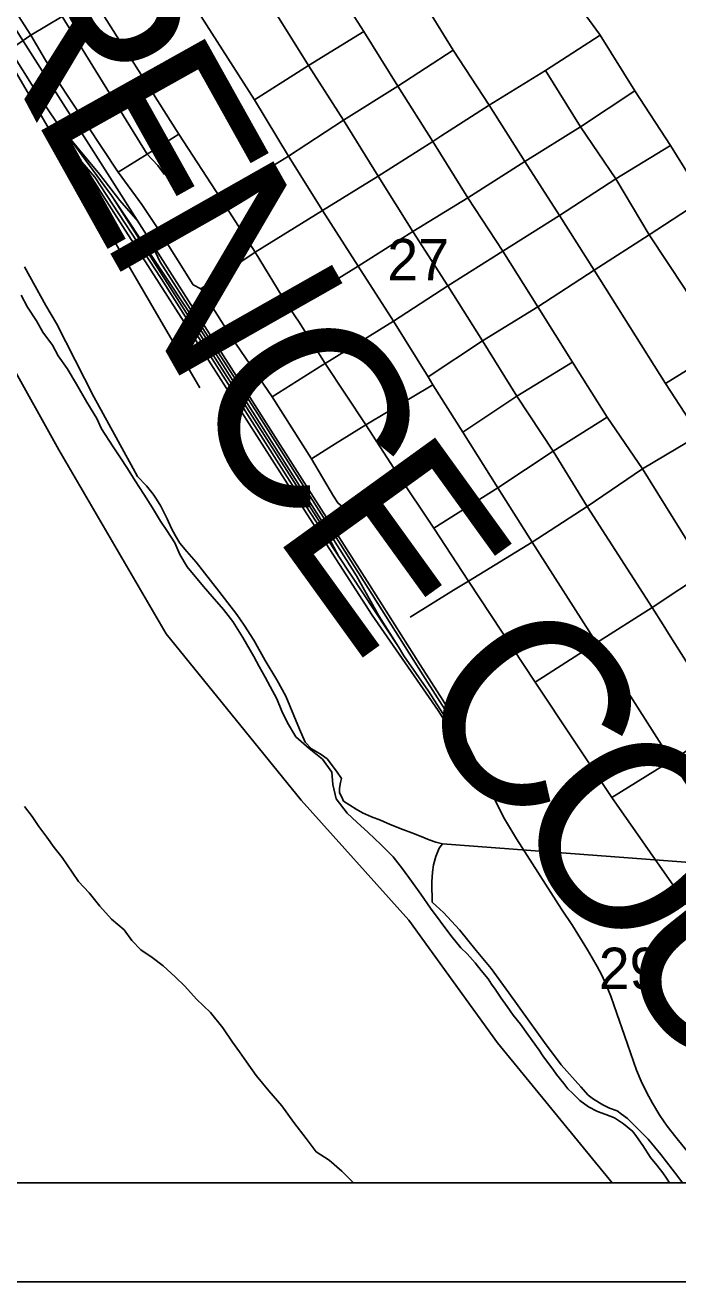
# Model space of a CAD drawing. Extents: x 0 to 34, y 0 to 22.
# Drawn here: x 2.751 to 3.41, y 14 to 15.269 of the extents above; entities that cross this region are included whole.
import ezdxf

# ---------------------------------------------------------------- set-up
doc = ezdxf.new("R2010")
doc.units = 0
for name, color, linetype in [('GM_X_City_Street', 7, 'Continuous'), ('GM_X_Corporation', 7, 'Continuous'), ('GM_X_County_Text', 7, 'Continuous'), ('GM_X_Major_River', 7, 'Continuous'), ('GM_X_Rail_Line', 7, 'Continuous'), ('GM_X_Section_Text', 7, 'Continuous'), ('SH_Data', 7, 'Continuous')]:
    doc.layers.add(name, color=color, linetype=linetype)

msp = doc.modelspace()

# ---------------------------------------------------------------- linework, layer by layer
at = {"layer": 'GM_X_City_Street'}
for p, q in [((3.3312, 15.2601), (3.3018, 15.3006)), ((2.8739, 15.1391), (2.9061, 15.1594)), ((2.8448, 15.1209), (2.8739, 15.1391)), ((3.0004, 14.894), (3.0515, 14.9261)), ((3.1627, 14.9061), (3.1579, 14.9141)), ((3.4008, 14.655), (3.3955, 14.6635)), ((3.4596, 14.5621), (3.4008, 14.655))]:
    msp.add_line(p, q, dxfattribs=at)
for points in [[(3.1426, 15.061), (3.1075, 15.1168), (3.0723, 15.1734), (3.037, 15.2286), (2.9788, 15.3223), (2.943, 15.3775), (2.907, 15.4324), (2.8722, 15.488), (2.8362, 15.5439), (2.7981, 15.6037), (2.7635, 15.6594), (2.7272, 15.7145), (2.691, 15.7704), (2.6499, 15.8363), (2.619, 15.8863), (2.5848, 15.9396), (2.5662, 15.9686), (2.5508, 15.9914), (2.5151, 16.0468), (2.4793, 16.104), (2.4421, 16.1638), (2.4045, 16.222)], [(3.4288, 14.7341), (3.3748, 14.8211), (3.3391, 14.8735), (3.3038, 14.929), (3.2689, 14.9847), (3.2336, 15.041), (3.1982, 15.0949), (3.1626, 15.152), (3.1274, 15.2076), (3.0929, 15.2631), (3.0839, 15.2771), (3.0331, 15.3568), (2.9972, 15.413), (2.9633, 15.4675), (2.9268, 15.5235), (2.8927, 15.5782), (2.8543, 15.6393), (2.8179, 15.6946), (2.7834, 15.7504), (2.7062, 15.8708), (2.6739, 15.9209), (2.6407, 15.9737), (2.6069, 16.0261), (2.5879, 16.0566)], [(3.1579, 14.9141), (3.123, 14.9705), (3.0874, 15.0259), (3.0513, 15.0822), (3.017, 15.1371), (2.9826, 15.1939), (2.9233, 15.2866), (2.8869, 15.3423), (2.852, 15.3975), (2.8164, 15.4532), (2.7816, 15.51), (2.7437, 15.568), (2.7073, 15.6235), (2.6719, 15.6793), (2.636, 15.7355), (2.6041, 15.7875)], [(2.9284, 15.0029), (2.9206, 15.0071), (2.8856, 15.0628), (2.8688, 15.0883), (2.8448, 15.1209), (2.798, 15.1916), (2.7827, 15.2145), (2.7563, 15.2592), (2.7214, 15.3134), (2.6858, 15.3702), (2.6517, 15.4229), (2.5784, 15.5408), (2.5454, 15.5909), (2.5417, 15.5964), (2.5059, 15.6505)], [(2.8914, 15.1186), (2.8847, 15.1276), (2.8739, 15.1391), (2.7881, 15.2781), (2.7509, 15.3336), (2.7159, 15.3905), (2.6817, 15.4444), (2.6421, 15.5041), (2.607, 15.5598), (2.5715, 15.615)], [(2.6952, 15.2196), (2.7302, 15.2411), (2.7563, 15.2592), (2.7881, 15.2781), (2.818, 15.2982), (2.8869, 15.3423), (2.943, 15.3775), (2.9972, 15.413)], [(2.9271, 14.9031), (2.7302, 15.2411), (2.6962, 15.2987), (2.6601, 15.3519), (2.6327, 15.3943), (2.6201, 15.404)], [(3.6666, 14.4864), (3.6191, 14.5598), (3.5744, 14.6339), (3.5331, 14.6982), (3.4975, 14.7537), (3.4955, 14.7568), (3.432, 14.8551), (3.398, 14.9075), (3.3258, 15.0219), (3.2907, 15.077), (3.2556, 15.1318), (3.2198, 15.1886), (3.1832, 15.244), (3.1416, 15.3121)], [(2.9061, 15.1594), (2.818, 15.2982), (2.8147, 15.3033)], [(2.9826, 15.1939), (3.037, 15.2286), (3.0929, 15.2631)], [(3.171, 15.1574), (3.2198, 15.1886), (3.2765, 15.2235), (3.3318, 15.2593)], [(3.9189, 14.3376), (3.8252, 14.483), (3.7782, 14.5575), (3.7311, 14.6298), (3.6849, 14.7053), (3.6089, 14.8232), (3.5437, 14.9263), (3.5079, 14.982), (3.4719, 15.0373), (3.4465, 15.0805), (3.4368, 15.0937), (3.4029, 15.1477), (3.3669, 15.203), (3.3318, 15.2593), (3.3312, 15.2601)], [(2.9482, 15.0946), (3.017, 15.1371), (3.0723, 15.1734), (3.1274, 15.2076), (3.1832, 15.244)], [(3.77, 14.4488), (3.7545, 14.4707), (3.7223, 14.5223), (3.676, 14.5947), (3.6293, 14.6705), (3.5525, 14.788), (3.4878, 14.891), (3.4545, 14.9424), (3.4179, 15.0026), (3.3813, 15.0577), (3.3478, 15.1142), (3.3119, 15.1668), (3.2765, 15.2235)], [(3.0183, 14.9831), (3.0874, 15.0259), (3.1426, 15.061), (3.1982, 15.0949), (3.2556, 15.1318), (3.3119, 15.1668), (3.3669, 15.203)], [(3.1579, 14.9141), (3.213, 14.9506), (3.2689, 14.9847), (3.3258, 15.0219), (3.3813, 15.0577), (3.4368, 15.0937), (3.4448, 15.0994), (3.495, 15.129), (3.5486, 15.1643), (3.5828, 15.1854)], [(3.6147, 14.1), (3.5934, 14.13), (3.5441, 14.2015), (3.4944, 14.2737), (3.4447, 14.3449), (3.3438, 14.4893), (3.2662, 14.6056), (3.1987, 14.7078), (3.1637, 14.7614), (3.1272, 14.8162), (3.0951, 14.8658), (3.0541, 14.9277), (3.0275, 14.9692), (3.0183, 14.9831), (3.0153, 14.9876), (2.9831, 15.04), (2.9482, 15.0946), (2.9061, 15.1594)], [(2.9284, 15.0029), (2.9831, 15.04), (3.0513, 15.0822), (3.1075, 15.1168), (3.1626, 15.152), (3.171, 15.1574)], [(3.0515, 14.9261), (3.0541, 14.9277), (3.123, 14.9705), (3.1779, 15.006), (3.2336, 15.041), (3.2907, 15.077), (3.3478, 15.1142), (3.4029, 15.1477)], [(3.398, 14.9075), (3.4545, 14.9424), (3.5079, 14.982), (3.5629, 15.0164), (3.618, 15.0522), (3.6737, 15.0882)], [(3.3955, 14.6635), (3.3843, 14.6812), (3.3186, 14.7831), (3.2843, 14.8391), (3.2478, 14.8945), (3.213, 14.9506), (3.1779, 15.006), (3.1426, 15.061)], [(3.7088, 15.0315), (3.655, 14.9964), (3.5988, 14.9617), (3.5437, 14.9263), (3.4878, 14.891), (3.432, 14.8551), (3.3748, 14.8211), (3.3186, 14.7831), (3.2633, 14.7472), (3.1987, 14.7078), (3.1838, 14.6985), (3.1399, 14.6714)], [(3.0718, 14.7825), (3.0667, 14.7868), (3.0624, 14.7937), (3.04, 14.8313), (3.0004, 14.894), (2.9597, 14.9536), (2.9284, 15.0029)], [(2.9597, 14.9536), (2.9875, 14.9707), (3.0015, 14.9787), (3.0153, 14.9876)], [(3.2662, 14.6056), (3.3282, 14.6453), (3.3843, 14.6812), (3.4392, 14.7174), (3.4975, 14.7537), (3.5525, 14.788), (3.6089, 14.8232), (3.6186, 14.8292), (3.6641, 14.8585), (3.7193, 14.894), (3.776, 14.9293), (3.7926, 14.9397), (3.8189, 14.9561)], [(3.193, 14.8584), (3.2478, 14.8945), (3.3038, 14.929)], [(3.04, 14.8313), (3.0642, 14.8466), (3.0951, 14.8658), (3.1627, 14.9061)], [(3.6355, 14.165), (3.5932, 14.2317), (3.547, 14.3059), (3.4989, 14.3796), (3.404, 14.5267), (3.3282, 14.6453), (3.2633, 14.7472), (3.2286, 14.8021), (3.193, 14.8584), (3.1627, 14.9061)], [(3.1637, 14.7614), (3.2286, 14.8021), (3.2843, 14.8391), (3.3391, 14.8735)], [(3.0718, 14.7825), (3.0765, 14.7832), (3.1272, 14.8162)], [(3.3438, 14.4893), (3.404, 14.5267), (3.4596, 14.5621)]]:
    msp.add_lwpolyline(points, dxfattribs=at)
at = {"layer": 'GM_X_Corporation'}
msp.add_lwpolyline([(3.3441, 14.1), (8.9, 14.1), (8.9, 20.9), (2.1, 20.9), (2.1, 16.1353), (2.1457, 16.065), (2.3447, 15.6926), (2.4297, 15.5215), (2.465, 15.4504), (2.4884, 15.4033), (2.5769, 15.2135), (2.7849, 14.8403), (2.8931, 14.6544), (3.0297, 14.4867), (3.1386, 14.3654), (3.228, 14.2415)], close=True, dxfattribs=at)
for points in [[(2.1, 19.6396), (2.1, 16.1353), (2.1457, 16.065), (2.3447, 15.6926), (2.4297, 15.5215), (2.465, 15.4504), (2.4884, 15.4033), (2.5769, 15.2135), (2.7849, 14.8403), (2.8931, 14.6544), (3.0297, 14.4867), (3.1386, 14.3654), (3.228, 14.2415), (3.3441, 14.1), (5.4627, 14.1)], [(2.5769, 15.2135), (2.7849, 14.8403), (2.8931, 14.6544), (3.0297, 14.4867), (3.1386, 14.3654), (3.228, 14.2415), (3.3441, 14.1), (3.962, 14.1)], [(3.4851, 14.4189), (3.1726, 14.4423), (3.1657, 14.4442), (3.1589, 14.4465), (3.151, 14.4499), (3.1415, 14.4534), (3.1324, 14.4568), (3.1196, 14.4621), (3.1097, 14.4663), (3.1006, 14.4698), (3.0915, 14.4736), (3.0851, 14.4774), (3.0726, 14.4857), (3.0707, 14.4895), (3.0685, 14.4941), (3.0685, 14.4986), (3.0693, 14.5043), (3.0704, 14.5085), (3.0655, 14.516), (3.056, 14.5282), (3.05, 14.5327), (3.0402, 14.5385), (3.0337, 14.5453), (3.0281, 14.5582), (3.0224, 14.5722), (3.0141, 14.5915), (3.0051, 14.6082), (2.9934, 14.6276), (2.9817, 14.6481), (2.9722, 14.6632), (2.9647, 14.6742), (2.9465, 14.6978), (2.9235, 14.727), (2.914, 14.7376), (2.9069, 14.7463), (2.9027, 14.7535), (2.8985, 14.7608), (2.8944, 14.7706), (2.888, 14.7835), (2.8835, 14.7907), (2.8801, 14.7957), (2.8732, 14.804), (2.8642, 14.8135), (2.86, 14.8214), (2.82, 14.8939), (2.7823, 14.9679), (2.7717, 14.9861), (2.7502, 15.0251)], [(3.4851, 14.4189), (3.1726, 14.4423), (3.1691, 14.4382), (3.1657, 14.4295), (3.1634, 14.4211), (3.1623, 14.4139), (3.1619, 14.4041), (3.1619, 14.3961), (3.1622, 14.3901), (3.1622, 14.3836), (3.166, 14.3798), (3.1736, 14.373), (3.1898, 14.3555), (3.2064, 14.3347), (3.2216, 14.3164), (3.2397, 14.2918), (3.2601, 14.2633), (3.2756, 14.2417), (3.2926, 14.2193), (3.3122, 14.1969), (3.3198, 14.1886), (3.3251, 14.1844), (3.3346, 14.1787), (3.3414, 14.1756), (3.3489, 14.1726), (3.3535, 14.1695), (3.3595, 14.165), (3.3675, 14.157), (3.3803, 14.1441), (3.3932, 14.1285), (3.4102, 14.1065), (3.4152, 14.1)]]:
    msp.add_lwpolyline(points, dxfattribs=at)
at = {"layer": 'GM_X_Major_River'}
for points in [[(3.1911, 14.3375), (3.1809, 14.35), (3.1604, 14.3773), (3.1506, 14.3917), (3.1412, 14.4049), (3.1321, 14.4171), (3.1227, 14.4292), (3.1102, 14.4417), (3.0973, 14.4538), (3.086, 14.4644), (3.0762, 14.4735), (3.0652, 14.4879), (3.0618, 14.5024), (3.0607, 14.5149), (3.0512, 14.5281), (3.0376, 14.5387), (3.0244, 14.5505), (3.0157, 14.5645), (3.01, 14.5763), (3.0051, 14.5888), (2.9983, 14.6013), (2.9934, 14.6108), (2.9874, 14.6214), (2.9817, 14.6316), (2.9707, 14.6509), (2.9605, 14.6669), (2.9511, 14.679), (2.9397, 14.6922), (2.9311, 14.7025), (2.9144, 14.7222), (2.9069, 14.7347), (2.902, 14.7465), (2.894, 14.759), (2.8876, 14.7684), (2.8793, 14.7817), (2.8706, 14.7957), (2.8619, 14.809), (2.854, 14.8215), (2.8464, 14.8333), (2.8396, 14.8435), (2.8279, 14.8617), (2.823, 14.8719), (2.8131, 14.8886), (2.8026, 14.9068), (2.7931, 14.9227), (2.784, 14.9352), (2.7784, 14.9462), (2.7686, 14.9591), (2.7621, 14.9708), (2.7531, 14.9845), (2.7466, 14.9966)], [(2.7499, 14.4802), (2.7579, 14.4699), (2.7647, 14.4601), (2.7726, 14.4491), (2.7802, 14.4389), (2.7881, 14.4286), (2.7983, 14.4139), (2.8047, 14.4044), (2.8153, 14.393), (2.8263, 14.3794), (2.838, 14.3665), (2.8508, 14.3555), (2.8584, 14.3449), (2.8678, 14.3354), (2.8792, 14.3278), (2.8901, 14.3191), (2.9022, 14.3081), (2.9121, 14.2987), (2.9238, 14.2854), (2.9381, 14.2721), (2.9506, 14.2566), (2.9604, 14.2422), (2.9672, 14.2323), (2.9744, 14.2221), (2.9843, 14.2085), (2.9971, 14.1929), (3.01, 14.1778), (3.0224, 14.1611), (3.0349, 14.1448), (3.0447, 14.1315), (3.0579, 14.1228), (3.0708, 14.1118), (3.0825, 14.1001), (3.0826, 14.1)], [(3.4019, 14.1), (3.3989, 14.1046), (3.3951, 14.11), (3.389, 14.118), (3.3826, 14.1256), (3.375, 14.1378), (3.3686, 14.1469), (3.3648, 14.1519), (3.3554, 14.1595), (3.3463, 14.1656), (3.3375, 14.1691), (3.3292, 14.1722), (3.3201, 14.1768), (3.3114, 14.1833), (3.3042, 14.1901), (3.2992, 14.1951), (3.2951, 14.2004), (3.2879, 14.2096), (3.2841, 14.2149), (3.2777, 14.2233), (3.2739, 14.2283), (3.2701, 14.234), (3.2588, 14.25), (3.2512, 14.2603), (3.244, 14.2694), (3.238, 14.2782), (3.2319, 14.2866), (3.2259, 14.2957), (3.2221, 14.3007), (3.2187, 14.306), (3.2115, 14.3144), (3.2054, 14.3224), (3.1975, 14.3315), (3.1911, 14.3375)]]:
    msp.add_lwpolyline(points, dxfattribs=at)
at = {"layer": 'GM_X_Rail_Line'}
for p, q in [((2.7935, 15.1579), (2.7838, 15.1698)), ((2.7838, 15.1698), (2.8081, 15.1311)), ((3.1279, 14.6414), (3.0679, 14.7328))]:
    msp.add_line(p, q, dxfattribs=at)
for points in [[(2.7838, 15.1698), (2.7825, 15.1715), (2.7654, 15.1964), (2.7111, 15.2827), (2.632, 15.4074), (2.571, 15.5044), (2.5354, 15.5632), (2.5217, 15.5897), (2.5065, 15.6217), (2.4921, 15.6448)], [(3.4225, 14.1287), (3.4082, 14.1461), (3.3996, 14.1574), (3.3921, 14.168), (3.3847, 14.1804), (3.379, 14.191), (3.3733, 14.2026), (3.3685, 14.2137), (3.3564, 14.2488), (3.3488, 14.271), (3.3426, 14.2887), (3.338, 14.2999), (3.3335, 14.3097), (3.3289, 14.3184), (3.3239, 14.3274), (3.3192, 14.3355), (3.3039, 14.3598), (3.2929, 14.3765), (3.2472, 14.4475), (3.2352, 14.4678), (3.2249, 14.4881), (3.2165, 14.5053), (3.2063, 14.5262), (3.1978, 14.5432), (3.1892, 14.5595), (3.1817, 14.5729), (3.1727, 14.5875), (3.1499, 14.6231), (3.0988, 14.7039), (3.0399, 14.7962), (2.9276, 14.9724), (2.6173, 15.4595)], [(2.8648, 15.071), (2.8464, 15.0924), (2.826, 15.1189), (2.8028, 15.1464), (2.7935, 15.1579)], [(2.8393, 15.0952), (2.8379, 15.0973), (2.7935, 15.1579)], [(3.0679, 14.7328), (3.0206, 14.8049), (2.8883, 15.0135), (2.8211, 15.1158), (2.8081, 15.1311)], [(2.8081, 15.1311), (2.8295, 15.0971), (2.923, 14.9516), (3.0159, 14.8061), (3.1016, 14.6735), (3.1682, 14.577), (3.2144, 14.5038)], [(3.1279, 14.6414), (3.1082, 14.6727), (3.0856, 14.713), (3.0494, 14.7699), (2.9249, 14.9666), (2.8393, 15.0952)], [(3.0679, 14.7328), (3.0525, 14.7609), (2.9497, 14.922), (2.8393, 15.0952)], [(3.2063, 14.5262), (3.1801, 14.5704), (3.1526, 14.6131), (3.0697, 14.7446), (2.9832, 14.8809), (2.9236, 14.9734), (2.8868, 15.0307), (2.8766, 15.0526)], [(3.2025, 14.5278), (3.1585, 14.5967), (3.1335, 14.6324), (3.1279, 14.6414)]]:
    msp.add_lwpolyline(points, dxfattribs=at)
at = {"layer": 'SH_Data'}
for p, q in [((2.1, 14.1), (8.9, 14.1)), ((2, 14), (9, 14))]:
    msp.add_line(p, q, dxfattribs=at)

# ---------------------------------------------------------------- texts
at = {"layer": 'GM_X_County_Text'}
for s, rotation, p in [('R', 297.8769, (2.6825, 15.3218)), ('E', 299.205, (2.7569, 15.1813)), ('N', 299.5252, (2.8266, 15.0566)), ('C', 300.3858, (2.9107, 14.9082)), ('E', 305.8518, (2.9994, 14.7587)), ('C', 311.3682, (3.1316, 14.5841)), ('O', 307.1744, (3.2311, 14.4712)), ('U', 308.4569, (3.3352, 14.3341))]:
    msp.add_text(s, height=0.1894, rotation=rotation, dxfattribs=at).set_placement(p)
at = {"layer": 'GM_X_Section_Text'}
for s, p in [('27', (3.1168, 15.0116)), ('29', (3.3305, 14.2957))]:
    msp.add_text(s, height=0.04186, rotation=0, dxfattribs=at).set_placement(p)

doc.saveas('drawing.dxf')
